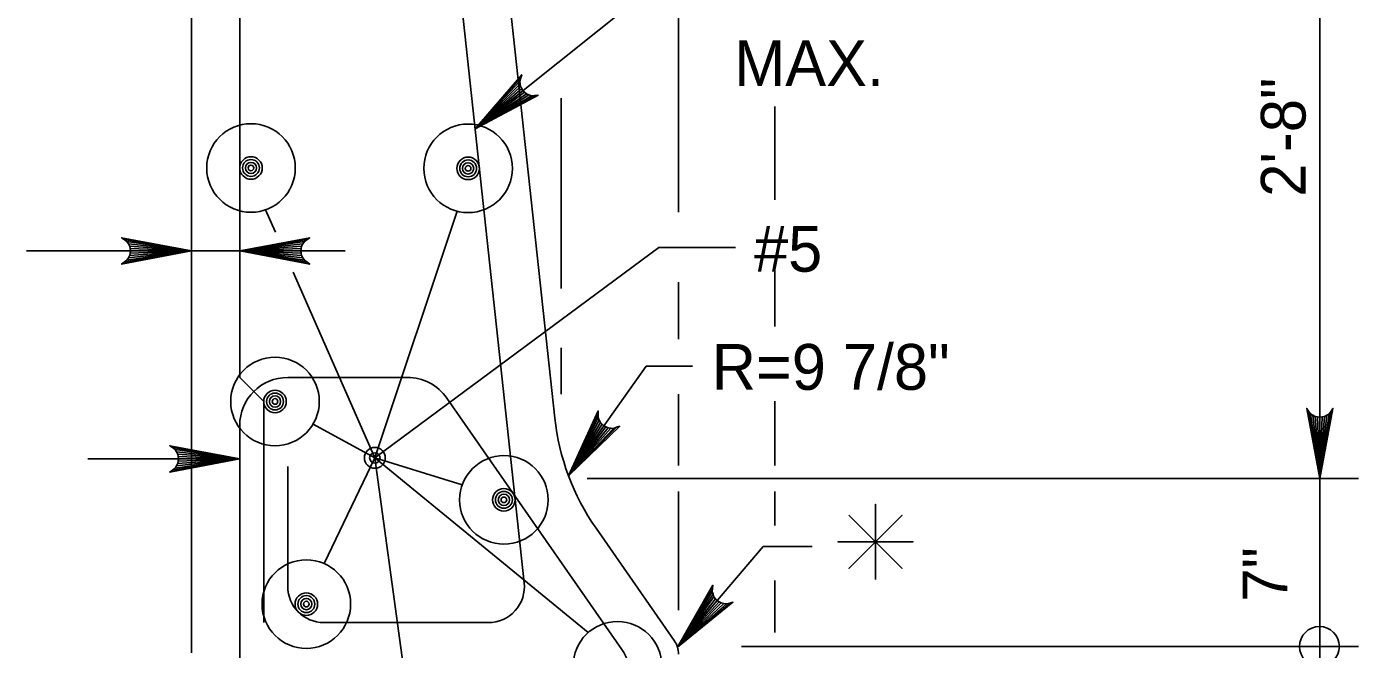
# Model space of a CAD drawing. Extents: x 638167 to 640248, y 296544 to 298920.
# Drawn here: x 639551.9 to 639645.6, y 298777.5 to 298821.3 of the extents above; entities that cross this region are included whole.
import ezdxf

# ---------------------------------------------------------------- set-up
doc = ezdxf.new("R2010")
doc.units = 0
for name, color, linetype in [('1', 7, 'Continuous'), ('50', 7, 'Continuous'), ('57', 7, 'Continuous')]:
    doc.layers.add(name, color=color, linetype=linetype)

# ---------------------------------------------------------------- blocks, each defined once
blk = doc.blocks.new('DIMDOT')
at = {"layer": '57'}
for radius in [2, 1]:
    blk.add_circle((0, 0), radius, dxfattribs=at)
blk = doc.blocks.new('BAR')
at = {"layer": '50'}
for radius in [2, 1.5, 1, 0.5]:
    blk.add_circle((0, 0), radius, dxfattribs=at)

msp = doc.modelspace()

# ---------------------------------------------------------------- linework, layer by layer
at = {"layer": '1'}
for p, q in [((639642.927, 298756.115), (639642.927, 298843.716)), ((639563.476, 298777.252), (639563.476, 298842.446)), ((639583.796, 298842.452), (639589.052, 298793.781)), ((639580.864, 298838.062), (639586.899, 298782.182)), ((639566.863, 298796.638), (639566.863, 298837.789)), ((639596.102, 298824.277), (639583.447, 298814.148)), ((639597.766, 298808.285), (639597.766, 298822.623)), ((639589.511, 298802.898), (639589.511, 298816.305)), ((639604.54, 298809.155), (639604.54, 298815.711)), ((639569.379, 298806.881), (639568.69, 298808.449)), ((639576.379, 298790.972), (639582.188, 298808.339)), ((639551.857, 298805.55), (639574.281, 298805.55)), ((639596.375, 298805.785), (639576.379, 298790.972)), ((639596.375, 298805.785), (639601.775, 298805.785)), ((639604.54, 298800.217), (639604.54, 298804.388)), ((639576.379, 298790.972), (639570.628, 298804.044)), ((639597.766, 298799.323), (639597.766, 298803.341)), ((639589.511, 298795.45), (639589.511, 298798.727)), ((639595.493, 298797.441), (639590.016, 298789.717)), ((639595.493, 298797.441), (639598.752, 298797.441)), ((639566.863, 298796.638), (639568.556, 298794.945)), ((639570.25, 298796.638), (639578.665, 298796.638)), ((639568.556, 298779.369), (639568.556, 298794.945)), ((639581.444, 298795.186), (639593.772, 298777.485)), ((639597.766, 298790.429), (639597.766, 298795.45)), ((639604.54, 298790.429), (639604.54, 298794.969)), ((639566.863, 298754.839), (639566.863, 298793.251)), ((639576.379, 298790.972), (639572.027, 298793.343)), ((639556.166, 298790.902), (639566.863, 298790.902)), ((639570.25, 298790.376), (639570.25, 298781.909)), ((639576.379, 298790.972), (639572.821, 298783.525)), ((639576.379, 298790.972), (639582.539, 298789.084)), ((639576.379, 298790.972), (639591.401, 298778.663)), ((639576.379, 298790.972), (639580.411, 298761.612)), ((639591.328, 298789.529), (639645.643, 298789.529)), ((639597.766, 298780.255), (639597.766, 298788.597)), ((639604.54, 298786.214), (639604.54, 298788.597)), ((639591.955, 298786.02), (639597.463, 298778.112)), ((639597.689, 298777.651), (639603.727, 298784.737)), ((639603.727, 298784.737), (639607.184, 298784.737)), ((639611.636, 298785.062), (639611.636, 298785.062)), ((639604.54, 298778.665), (639604.54, 298782.341)), ((639584.373, 298779.369), (639572.79, 298779.369)), ((639602.195, 298777.676), (639645.643, 298777.676))]:
    msp.add_line(p, q, dxfattribs=at)
for points in [[(639583.447, 298814.148), (639586.72, 298817.953), (639586.653, 298817.731), (639586.587, 298817.51), (639586.614, 298817.319), (639586.641, 298817.129), (639586.722, 298816.982), (639586.803, 298816.835), (639586.929, 298816.724), (639587.054, 298816.613), (639587.234, 298816.545), (639587.414, 298816.477), (639587.645, 298816.493), (639587.875, 298816.509), (639583.447, 298814.148), (639587.645, 298816.493), (639587.414, 298816.477), (639583.447, 298814.148), (639587.234, 298816.545), (639587.054, 298816.613), (639583.447, 298814.148), (639586.929, 298816.724), (639586.803, 298816.835), (639583.447, 298814.148), (639586.722, 298816.982), (639586.641, 298817.129), (639583.447, 298814.148), (639586.614, 298817.319), (639586.587, 298817.51), (639583.447, 298814.148), (639586.653, 298817.731)], [(639563.476, 298805.55), (639558.544, 298804.625), (639558.734, 298804.757), (639558.924, 298804.888), (639559.022, 298805.054), (639559.12, 298805.219), (639559.148, 298805.385), (639559.177, 298805.55), (639559.148, 298805.715), (639559.12, 298805.881), (639559.022, 298806.046), (639558.924, 298806.211), (639558.734, 298806.343), (639558.544, 298806.475), (639563.476, 298805.55), (639558.734, 298806.343), (639558.924, 298806.211), (639563.476, 298805.55), (639559.022, 298806.046), (639559.12, 298805.881), (639563.476, 298805.55), (639559.148, 298805.715), (639559.177, 298805.55), (639563.476, 298805.55), (639559.148, 298805.385), (639559.12, 298805.219), (639563.476, 298805.55), (639559.022, 298805.054), (639558.924, 298804.888), (639563.476, 298805.55), (639558.734, 298804.757)], [(639566.863, 298805.55), (639571.796, 298806.475), (639571.606, 298806.343), (639571.416, 298806.211), (639571.318, 298806.046), (639571.22, 298805.881), (639571.191, 298805.715), (639571.163, 298805.55), (639571.191, 298805.385), (639571.22, 298805.219), (639571.318, 298805.054), (639571.416, 298804.888), (639571.606, 298804.757), (639571.796, 298804.625), (639566.863, 298805.55), (639571.606, 298804.757), (639571.416, 298804.888), (639566.863, 298805.55), (639571.318, 298805.054), (639571.22, 298805.219), (639566.863, 298805.55), (639571.191, 298805.385), (639571.163, 298805.55), (639566.863, 298805.55), (639571.191, 298805.715), (639571.22, 298805.881), (639566.863, 298805.55), (639571.318, 298806.046), (639571.416, 298806.211), (639566.863, 298805.55), (639571.606, 298806.343)], [(639590.016, 298789.717), (639592.115, 298794.276), (639592.112, 298794.045), (639592.11, 298793.813), (639592.188, 298793.638), (639592.266, 298793.462), (639592.385, 298793.343), (639592.503, 298793.225), (639592.654, 298793.152), (639592.806, 298793.08), (639592.997, 298793.064), (639593.189, 298793.048), (639593.406, 298793.127), (639593.623, 298793.206), (639590.016, 298789.717), (639593.406, 298793.127), (639593.189, 298793.048), (639590.016, 298789.717), (639592.997, 298793.064), (639592.806, 298793.08), (639590.016, 298789.717), (639592.654, 298793.152), (639592.503, 298793.225), (639590.016, 298789.717), (639592.385, 298793.343), (639592.266, 298793.462), (639590.016, 298789.717), (639592.188, 298793.638), (639592.11, 298793.813), (639590.016, 298789.717), (639592.112, 298794.045)], [(639642.927, 298789.529), (639642.002, 298794.461), (639642.134, 298794.271), (639642.265, 298794.081), (639642.431, 298793.983), (639642.596, 298793.885), (639642.761, 298793.857), (639642.927, 298793.829), (639643.092, 298793.857), (639643.258, 298793.885), (639643.423, 298793.983), (639643.588, 298794.081), (639643.72, 298794.271), (639643.852, 298794.461), (639642.927, 298789.529), (639643.72, 298794.271), (639643.588, 298794.081), (639642.927, 298789.529), (639643.423, 298793.983), (639643.258, 298793.885), (639642.927, 298789.529), (639643.092, 298793.857), (639642.927, 298793.829), (639642.927, 298789.529), (639642.761, 298793.857), (639642.596, 298793.885), (639642.927, 298789.529), (639642.431, 298793.983), (639642.265, 298794.081), (639642.927, 298789.529), (639642.134, 298794.271)], [(639566.863, 298790.902), (639561.931, 298789.977), (639562.121, 298790.109), (639562.311, 298790.24), (639562.409, 298790.406), (639562.507, 298790.571), (639562.535, 298790.736), (639562.563, 298790.902), (639562.535, 298791.067), (639562.507, 298791.233), (639562.409, 298791.398), (639562.311, 298791.563), (639562.121, 298791.695), (639561.931, 298791.827), (639566.863, 298790.902), (639562.121, 298791.695), (639562.311, 298791.563), (639566.863, 298790.902), (639562.409, 298791.398), (639562.507, 298791.233), (639566.863, 298790.902), (639562.535, 298791.067), (639562.563, 298790.902), (639566.863, 298790.902), (639562.535, 298790.736), (639562.507, 298790.571), (639566.863, 298790.902), (639562.409, 298790.406), (639562.311, 298790.24), (639566.863, 298790.902), (639562.121, 298790.109)], [(639609.765, 298786.933), (639613.507, 298783.191), (639611.636, 298785.062), (639613.507, 298786.933), (639609.765, 298783.191), (639611.636, 298785.062), (639608.99, 298785.062), (639614.282, 298785.062), (639611.636, 298785.062), (639611.636, 298787.708), (639611.636, 298782.416)], [(639597.689, 298777.651), (639600.184, 298782.005), (639600.161, 298781.775), (639600.138, 298781.545), (639600.2, 298781.363), (639600.262, 298781.182), (639600.37, 298781.053), (639600.477, 298780.924), (639600.622, 298780.838), (639600.766, 298780.753), (639600.955, 298780.72), (639601.145, 298780.687), (639601.368, 298780.747), (639601.592, 298780.806), (639597.689, 298777.651), (639601.368, 298780.747), (639601.145, 298780.687), (639597.689, 298777.651), (639600.955, 298780.72), (639600.766, 298780.753), (639597.689, 298777.651), (639600.622, 298780.838), (639600.477, 298780.924), (639597.689, 298777.651), (639600.37, 298781.053), (639600.262, 298781.182), (639597.689, 298777.651), (639600.2, 298781.363), (639600.138, 298781.545), (639597.689, 298777.651), (639600.161, 298781.775)]]:
    msp.add_lwpolyline(points, dxfattribs=at)
for centre, radius in [((639567.657, 298811.392), 3.119), ((639582.949, 298811.364), 3.119), ((639569.35, 298794.945), 3.119), ((639585.47, 298788.017), 3.119), ((639571.555, 298780.674), 3.119), ((639593.467, 298776.326), 3.119), ((639642.901, 298777.689), 1.404)]:
    msp.add_circle(centre, radius, dxfattribs=at)
for centre, radius, start, end in [((639570.25, 298793.251), 3.387, 90, 180), ((639578.665, 298793.251), 3.387, 34.85446, 90), ((639605.677, 298795.576), 16.722, 186.16326, 214.85446), ((639572.79, 298781.909), 2.54, 180, 270), ((639584.373, 298781.909), 2.54, 270, 6.16326), ((639596.073, 298777.144), 1.693, 0, 34.85446), ((639590.993, 298775.549), 3.387, 360, 34.85446)]:
    msp.add_arc(centre, radius, start, end, dxfattribs=at)

# ---------------------------------------------------------------- block references
at = {"layer": '1', "xscale": 0.3968757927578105, "yscale": 0.39687579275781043, "rotation": -90.00000000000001}
for p in [(639567.657, 298811.392), (639582.949, 298811.364), (639569.35, 298794.945), (639585.47, 298788.017), (639571.555, 298780.674)]:
    msp.add_blockref('BAR', p, dxfattribs=at)
at = {"layer": '1', "xscale": 0.3674999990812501, "yscale": 0.36749999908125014}
msp.add_blockref('DIMDOT', (639576.379, 298790.972), dxfattribs=at)

# ---------------------------------------------------------------- texts
at = {"layer": '1'}
for s, p in [('MAX.', (639601.688, 298817.161)), ('#5', (639603.088, 298804.086)), ('R=9 7/8"', (639600.109, 298795.768))]:
    msp.add_text(s, height=3.2256, dxfattribs=at).set_placement(p)
for s, p in [('2\'-8"', (639641.925, 298809.36)), ('7"', (639640.639, 298780.842))]:
    msp.add_text(s, height=3.15, rotation=90, dxfattribs=at).set_placement(p)

doc.saveas('drawing.dxf')
